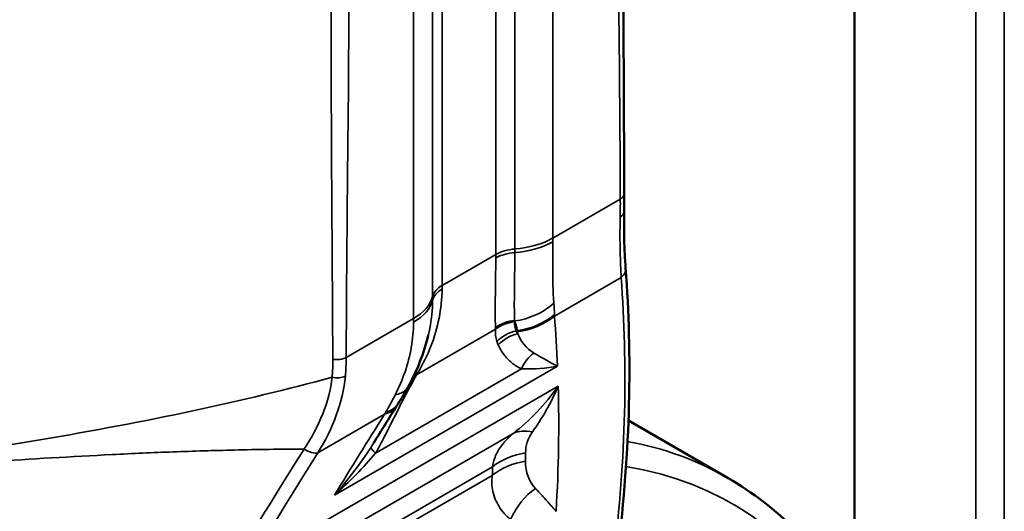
# Model space of a CAD drawing. Header units: millimetres. Extents: x 0 to 14369, y -869 to 2970.
# Tile 565 of 656: x 3824 to 3839, y 1394 to 1401. Entities that reach past the tile are written whole.
import ezdxf

# ---------------------------------------------------------------- set-up
doc = ezdxf.new("R2010")
doc.units = ezdxf.units.MM
doc.header["$LTSCALE"] = 10
doc.layers.add('Sichtbar (ISO)', color=7, linetype='Continuous', lineweight=50)
doc.layers.add('Sichtbar schmal (ISO)', color=7, linetype='Continuous', lineweight=35)

msp = doc.modelspace()

# ---------------------------------------------------------------- linework, layer by layer
at = {"layer": 'Sichtbar (ISO)'}
for p, q in [((3836.829, 1417.511), (3836.829, 1392.812)), ((3836.829, 1392.812), (3836.829, 1417.511)), ((3833.471, 1395.342), (3834.952, 1394.487)), ((3833.471, 1395.342), (3834.952, 1394.487))]:
    msp.add_line(p, q, dxfattribs=at)
msp.add_ellipse((3826.398, 1383.835), major_axis=(6.751, 11.693), ratio=0.57735, start_param=0.352979, end_param=0.352982, dxfattribs=at)
msp.add_ellipse((3826.398, 1383.835), major_axis=(6.751, 11.693), ratio=0.57735, start_param=0.352979, end_param=0.352982, dxfattribs=at)
for points in [[(3833.371, 1410.403), (3833.371, 1406.498), (3833.39, 1402.606), (3833.409, 1398.712)], [(3833.409, 1398.712), (3833.409, 1398.621), (3833.408, 1398.533), (3833.407, 1398.447)], [(3833.429, 1397.607), (3833.526, 1396.309), (3833.502, 1394.909), (3833.313, 1393.391)], [(3830.496, 1396.607), (3830.434, 1396.344), (3830.331, 1396.084), (3830.196, 1395.84)], [(3830.497, 1396.607), (3830.497, 1396.609), (3830.497, 1396.61), (3830.498, 1396.612)], [(3830.196, 1395.84), (3830.147, 1395.753), (3830.097, 1395.668), (3830.045, 1395.585)], [(3830.026, 1395.554), (3829.912, 1395.373), (3829.799, 1395.192), (3829.687, 1395.012)], [(3830.045, 1395.585), (3830.038, 1395.575), (3830.032, 1395.564), (3830.026, 1395.554)]]:
    msp.add_open_spline(points, degree=3, dxfattribs=at)
for points, knots in [([(3833.407, 1398.447), (3833.402, 1398.218), (3833.406, 1398.018), (3833.418, 1397.762), (3833.424, 1397.681), (3833.429, 1397.607)], [0, 0, 0, 0, 0.0898929, 0.0898929, 0.1390026, 0.1390026, 0.1390026, 0.1390026]), ([(3837.836, 1388.256), (3837.832, 1388.828), (3837.79, 1389.378), (3837.629, 1390.424), (3837.509, 1390.919), (3837.194, 1391.844), (3836.998, 1392.273), (3836.532, 1393.052), (3836.263, 1393.403), (3835.656, 1394.014), (3835.318, 1394.275), (3834.952, 1394.487)], [0.00654, 0.00654, 0.00654, 0.00654, 0.1623116, 0.1623116, 0.3180833, 0.3180833, 0.4738549, 0.4738549, 0.6296265, 0.6296265, 0.7853982, 0.7853982, 0.7853982, 0.7853982]), ([(3837.836, 1388.256), (3837.832, 1388.828), (3837.79, 1389.378), (3837.629, 1390.424), (3837.509, 1390.919), (3837.194, 1391.844), (3836.998, 1392.273), (3836.532, 1393.052), (3836.263, 1393.403), (3835.656, 1394.014), (3835.318, 1394.275), (3834.952, 1394.487)], [0.00654, 0.00654, 0.00654, 0.00654, 0.1623116, 0.1623116, 0.3180833, 0.3180833, 0.4738549, 0.4738549, 0.6296265, 0.6296265, 0.7853982, 0.7853982, 0.7853982, 0.7853982])]:
    msp.add_open_spline(points, degree=3, knots=knots, dxfattribs=at)
at = {"layer": 'Sichtbar schmal (ISO)'}
for p, q in [((3832.349, 1398.051), (3832.349, 1421.48)), ((3831.783, 1397.888), (3831.783, 1421.317)), ((3831.5, 1421.236), (3831.5, 1397.806)), ((3830.702, 1397.346), (3830.702, 1420.775)), ((3830.561, 1420.612), (3830.561, 1397.182)), ((3830.278, 1420.285), (3830.278, 1396.856)), ((3838.632, 1416.47), (3838.632, 1391.771)), ((3838.632, 1391.771), (3838.632, 1416.47)), ((3839.056, 1391.771), (3839.056, 1416.47)), ((3839.056, 1416.47), (3839.056, 1391.771)), ((3833.35, 1398.63), (3832.349, 1398.051)), ((3831.5, 1397.806), (3830.702, 1397.346)), ((3832.371, 1396.891), (3833.363, 1397.464)), ((3830.278, 1396.856), (3829.277, 1396.278)), ((3831.495, 1396.71), (3831.495, 1396.717)), ((3830.321, 1396.019), (3831.496, 1396.697)), ((3831.802, 1396.671), (3831.821, 1396.677)), ((3831.822, 1396.66), (3831.825, 1396.63)), ((3829.102, 1394.233), (3832.416, 1396.147)), ((3829.713, 1394.857), (3831.88, 1396.107)), ((3830.341, 1396.051), (3830.334, 1396.039)), ((3832.427, 1395.853), (3828.819, 1393.77)), ((3828.855, 1394.861), (3829.847, 1395.434)), ((3831.758, 1395.149), (3828.855, 1393.473)), ((3831.448, 1394.527), (3828.421, 1392.78)), ((3828.532, 1392.968), (3831.45, 1394.652))]:
    msp.add_line(p, q, dxfattribs=at)
for centre, major_axis, ratio, start_param, end_param in [((3833.207, 1398.451), (0.2, -0.004), 0.636054, 5.509734, 6.283206), ((3831.642, 1398.46), (-1, 0), 0.57735, 1.712693, 2.356195), ((3828.601, 1400.215), (-2.65, 4.59), 0.57735, 3.914216, 3.926991), ((3831.854, 1397.602), (-0.5, 0), 0.57735, 4.854286, 5.497787), ((3831.641, 1398.415), (-1, 0.011), 0.584733, 1.71915, 2.362651), ((3830.574, 1398.573), (-0.417, 2.503), 0.453592, 4.338599, 4.360638), ((3831.853, 1397.545), (-0.5, 0.006), 0.584696, 4.860753, 5.504256), ((3827.965, 1399.848), (2.5, -4.33), 0.57735, 0.772617, 0.785398), ((3831.056, 1397.142), (-0.5, 0), 0.57735, 5.497788, 6.141288), ((3831.056, 1397.084), (-0.5, 0.006), 0.584675, 5.504269, 6.147772), ((3827.167, 1399.387), (-2.5, 4.33), 0.57735, 3.914211, 3.926991), ((3829.571, 1397.264), (1, 0), 0.57735, 5.497787, 6.141288), ((3829.316, 1397.879), (-0.434, 2.532), 0.460684, 4.334128, 4.355908), ((3829.571, 1397.219), (1, -0.011), 0.584663, 5.504305, 6.147806), ((3826.53, 1399.02), (2.65, -4.59), 0.57735, 0.772625, 0.785398), ((3831.701, 1397.56), (-0.994, -0.109), 0.891379, 1.593439, 2.208953), ((3831.703, 1397.543), (-0.997, -0.079), 0.891022, 1.620568, 2.233209), ((3831.83, 1396.394), (-0.5, 0.002), 0.870781, 4.815698, 5.449888), ((3832.317, 1396.962), (0.495, 0.326), 0.640032, 2.690734, 3.036523), ((3831.862, 1396.229), (-0.449, -0.219), 0.881617, 4.429017, 5.089377), ((3831.884, 1396.188), (-0.428, -0.259), 0.874269, 4.349579, 5.026827), ((3832.233, 1395.927), (-0.145, -0.478), 0.787799, 3.939052, 4.572834), ((3776.504, 1452.491), (56.448, -56.448), 0.03592, 6.137999, 6.176702), ((3824.867, 1396.947), (3.904, -2.009), 0.785751, 0.313928, 0.388576), ((3829.122, 1396.093), (0.199, -0.018), 0.589403, 4.484401, 5.552567), ((3830.656, 1395.693), (-0.431, 0.254), 0.525076, 5.848761, 6.004115), ((3830.676, 1395.728), (-0.433, 0.251), 0.523396, 5.841954, 6.019865), ((3830.514, 1395.45), (-0.432, 0.251), 0.324761, 5.800704, 5.936081), ((3829.179, 1396.086), (0.847, -0.532), 0.481057, 5.862595, 6.283185), ((3829.197, 1396.115), (0.848, -0.53), 0.469012, 5.858317, 6.283185), ((3830.468, 1395.371), (-0.435, 0.247), 0.281937, 5.781205, 5.943343), ((3832.321, 1394.33), (-0.627, 0.779), 0.560809, 5.692038, 6.148824), ((3828.202, 1382.795), (-6.75, -11.691), 0.57735, 3.555199, 3.555268), ((3828.202, 1382.795), (6.75, 11.691), 0.57735, 0.413607, 0.413675), ((3828.202, 1382.795), (6.75, 11.691), 0.57735, 0, 0.202426), ((3828.202, 1382.795), (6.75, 11.691), 0.57735, 0, 0.202426), ((3719.073, 1436.654), (111.072, -40.707), 0.205251, 6.202042, 6.237433), ((3659.953, 1460.676), (-170.479, 64.595), 0.150093, 3.061145, 3.090428), ((3830.066, 1394.677), (-0.419, 0.272), 0.134065, 0.029239, 0.663012), ((3832.118, 1394), (-1, 0.01), 0.874392, 4.898702, 5.453513), ((3784.381, 1357.579), (44.647, 45.801), 0.357936, 5.920669, 5.924714), ((3832.117, 1393.876), (-1, 0.016), 0.87306, 4.904049, 5.45886), ((3784.281, 1357.676), (44.279, 45.424), 0.357936, 5.920669, 5.924714), ((3828.414, 1382.673), (6.6, 11.432), 0.57735, 5.466682, 6.500629), ((3828.414, 1382.673), (6.6, 11.432), 0.57735, 5.466682, 6.500629), ((3828.202, 1382.795), (-6.75, -11.691), 0.57735, 3.824135, 3.824144), ((3828.202, 1382.795), (6.75, 11.692), 0.57735, 0.682542, 0.682551), ((3832.424, 1393.512), (-0.34, -0.94), 0.790136, 3.994459, 4.61361), ((3828.414, 1382.673), (6.25, 10.825), 0.57735, 0.420047, 0.420076), ((3828.414, 1382.673), (-6.25, -10.825), 0.57735, 3.56164, 3.561669)]:
    msp.add_ellipse(centre, major_axis=major_axis, ratio=ratio, start_param=start_param, end_param=end_param, dxfattribs=at)
for points, knots in [([(3833.35, 1398.63), (3833.348, 1399.116), (3833.343, 1399.846), (3833.336, 1400.696), (3833.331, 1401.181), (3833.326, 1401.666), (3833.321, 1402.151), (3833.316, 1402.637), (3833.314, 1403.001), (3833.312, 1403.367), (3833.312, 1403.854), (3833.312, 1404.465), (3833.312, 1405.197), (3833.312, 1406.173), (3833.312, 1407.882), (3833.312, 1409.346), (3833.312, 1410.322)], [0, 0, 0, 0, 0.125, 0.1875, 0.21875, 0.25, 0.3125, 0.34375, 0.375, 0.40625, 0.4375, 0.5, 0.5625, 0.625, 0.75, 1, 1, 1, 1]), ([(3829.053, 1401.292), (3829.053, 1401.296), (3829.053, 1401.299), (3829.053, 1401.302), (3829.053, 1401.339), (3829.053, 1401.377), (3829.053, 1401.414), (3829.054, 1401.658), (3829.054, 1401.902), (3829.054, 1402.146), (3829.054, 1402.39), (3829.054, 1402.634), (3829.054, 1402.878), (3829.054, 1402.911), (3829.054, 1402.944), (3829.054, 1402.976), (3829.054, 1403.188), (3829.054, 1403.399), (3829.054, 1403.61), (3829.054, 1403.957), (3829.054, 1404.304), (3829.054, 1404.651), (3829.054, 1404.792), (3829.054, 1404.933), (3829.054, 1405.075), (3829.054, 1406.051), (3829.053, 1407.027), (3829.053, 1408.003)], [0, 0, 0, 0, 0.001437, 0.001437, 0.001437, 0.018149, 0.018149, 0.018149, 0.127244, 0.127244, 0.127244, 0.236338, 0.236338, 0.236338, 0.250966, 0.250966, 0.250966, 0.345433, 0.345433, 0.345433, 0.500434, 0.500434, 0.500434, 0.563622, 0.563622, 0.563622, 1, 1, 1, 1]), ([(3829.315, 1408.014), (3829.315, 1407.038), (3829.314, 1405.573), (3829.314, 1403.865), (3829.315, 1402.889), (3829.314, 1402.157), (3829.315, 1401.547), (3829.314, 1401.058), (3829.313, 1400.692), (3829.311, 1400.324), (3829.306, 1399.833), (3829.3, 1399.342), (3829.295, 1398.851), (3829.291, 1398.36), (3829.283, 1397.502), (3829.279, 1396.767), (3829.277, 1396.278)], [0, 0, 0, 0, 0.25, 0.375, 0.4375, 0.5, 0.5625, 0.59375, 0.625, 0.65625, 0.6875, 0.75, 0.78125, 0.8125, 0.875, 1, 1, 1, 1]), ([(3829.077, 1396.249), (3829.077, 1396.358), (3829.076, 1396.467), (3829.076, 1396.576), (3829.075, 1396.696), (3829.074, 1396.817), (3829.074, 1396.938), (3829.073, 1397.058), (3829.072, 1397.179), (3829.071, 1397.3), (3829.071, 1397.42), (3829.07, 1397.541), (3829.069, 1397.662), (3829.069, 1397.682), (3829.069, 1397.703), (3829.069, 1397.724), (3829.068, 1397.824), (3829.068, 1397.924), (3829.067, 1398.024), (3829.066, 1398.145), (3829.065, 1398.266), (3829.064, 1398.387), (3829.064, 1398.412), (3829.064, 1398.437), (3829.064, 1398.462), (3829.063, 1398.586), (3829.062, 1398.709), (3829.061, 1398.832), (3829.061, 1398.926), (3829.06, 1399.019), (3829.06, 1399.113), (3829.059, 1399.143), (3829.059, 1399.173), (3829.059, 1399.203), (3829.058, 1399.415), (3829.057, 1399.627), (3829.056, 1399.84), (3829.056, 1399.874), (3829.056, 1399.909), (3829.055, 1399.943), (3829.055, 1400.067), (3829.054, 1400.19), (3829.054, 1400.313), (3829.054, 1400.398), (3829.054, 1400.482), (3829.054, 1400.567), (3829.054, 1400.605), (3829.053, 1400.643), (3829.053, 1400.681), (3829.053, 1400.804), (3829.053, 1400.926), (3829.053, 1401.048), (3829.053, 1401.13), (3829.053, 1401.211), (3829.053, 1401.292)], [0, 0, 0, 0, 0.064883, 0.064883, 0.064883, 0.136772, 0.136772, 0.136772, 0.20863, 0.20863, 0.20863, 0.280457, 0.280457, 0.280457, 0.29267, 0.29267, 0.29267, 0.352262, 0.352262, 0.352262, 0.424059, 0.424059, 0.424059, 0.439005, 0.439005, 0.439005, 0.512172, 0.512172, 0.512172, 0.567602, 0.567602, 0.567602, 0.58534, 0.58534, 0.58534, 0.711163, 0.711163, 0.711163, 0.731675, 0.731675, 0.731675, 0.804842, 0.804842, 0.804842, 0.855289, 0.855289, 0.855289, 0.87801, 0.87801, 0.87801, 0.951177, 0.951177, 0.951177, 1, 1, 1, 1]), ([(3833.35, 1398.63), (3833.374, 1398.644), (3833.394, 1398.663), (3833.403, 1398.683), (3833.407, 1398.693), (3833.409, 1398.702), (3833.409, 1398.712)], [0, 0, 0, 0, 0.4993892, 0.4993892, 0.4993892, 0.725237, 0.725237, 0.725237, 0.725237]), ([(3831.783, 1397.835), (3831.782, 1397.692), (3831.78, 1397.559), (3831.778, 1397.435), (3831.777, 1397.312), (3831.776, 1397.199), (3831.775, 1397.097), (3831.775, 1396.996), (3831.775, 1396.906), (3831.78, 1396.827)], [0, 0, 0, 0, 0.333333, 0.333333, 0.333333, 0.666667, 0.666667, 0.666667, 1, 1, 1, 1]), ([(3833.429, 1397.607), (3833.43, 1397.591), (3833.429, 1397.574), (3833.425, 1397.558), (3833.416, 1397.521), (3833.392, 1397.487), (3833.363, 1397.464)], [0.2800636, 0.2800636, 0.2800636, 0.2800636, 0.5, 0.5, 0.5, 1, 1, 1, 1]), ([(3830.498, 1396.612), (3830.505, 1396.644), (3830.512, 1396.676), (3830.518, 1396.708), (3830.545, 1396.846), (3830.559, 1396.986), (3830.561, 1397.129)], [0.5889068, 0.5889068, 0.5889068, 0.5889068, 0.6666667, 0.6666667, 0.6666667, 1, 1, 1, 1]), ([(3832.363, 1397.082), (3832.285, 1397.014), (3832.193, 1396.955), (3832.094, 1396.91), (3831.994, 1396.865), (3831.887, 1396.834), (3831.78, 1396.82)], [0, 0, 0, 0, 0.5, 0.5, 0.5, 1, 1, 1, 1]), ([(3831.78, 1396.806), (3831.779, 1396.809), (3831.78, 1396.811), (3831.781, 1396.813), (3831.781, 1396.816), (3831.78, 1396.818), (3831.78, 1396.82)], [0.0000002, 0.0000002, 0.0000002, 0.0000002, 0.5, 0.5, 0.5, 1, 1, 1, 1]), ([(3831.821, 1396.677), (3831.818, 1396.691), (3831.814, 1396.705), (3831.811, 1396.719), (3831.808, 1396.734), (3831.805, 1396.748), (3831.8, 1396.763), (3831.795, 1396.778), (3831.788, 1396.792), (3831.78, 1396.806)], [0, 0, 0, 0, 0.3333333, 0.3333333, 0.3333333, 0.6666667, 0.6666667, 0.6666667, 0.9998532, 0.9998532, 0.9998532, 0.9998532]), ([(3829.077, 1396.249), (3829.11, 1396.244), (3829.148, 1396.243), (3829.184, 1396.248), (3829.219, 1396.253), (3829.252, 1396.264), (3829.277, 1396.278)], [0, 0, 0, 0, 0.50042, 0.50042, 0.50042, 1, 1, 1, 1]), ([(3830.005, 1395.721), (3830.068, 1395.734), (3830.12, 1395.758), (3830.157, 1395.792), (3830.173, 1395.806), (3830.186, 1395.823), (3830.196, 1395.84)], [0, 0, 0, 0, 0.5, 0.5, 0.5, 0.7147985, 0.7147985, 0.7147985, 0.7147985]), ([(3828.653, 1394.918), (3828.306, 1394.916), (3827.959, 1394.911), (3827.612, 1394.903), (3827.461, 1394.899), (3827.309, 1394.895), (3827.158, 1394.891), (3827.006, 1394.886), (3826.855, 1394.881), (3826.704, 1394.875), (3826.553, 1394.87), (3826.402, 1394.864), (3826.251, 1394.857), (3826.101, 1394.85), (3825.95, 1394.843), (3825.8, 1394.836), (3825.197, 1394.805), (3824.597, 1394.77), (3823.996, 1394.732), (3823.41, 1394.694), (3822.825, 1394.655), (3822.239, 1394.613)], [0, 0, 0, 0, 0.16086, 0.16086, 0.16086, 0.231345, 0.231345, 0.231345, 0.301831, 0.301831, 0.301831, 0.372316, 0.372316, 0.372316, 0.442802, 0.442802, 0.442802, 0.724744, 0.724744, 0.724744, 1, 1, 1, 1]), ([(3828.653, 1394.918), (3828.685, 1394.896), (3828.726, 1394.878), (3828.763, 1394.868), (3828.799, 1394.857), (3828.832, 1394.855), (3828.855, 1394.861)], [0, 0, 0, 0, 0.5, 0.5, 0.5, 1, 1, 1, 1]), ([(3831.718, 1393.873), (3831.649, 1393.928), (3831.536, 1394.057), (3831.443, 1394.288), (3831.436, 1394.447), (3831.448, 1394.527)], [0, 0, 0, 0, 0.3333333, 0.6666667, 0.9999996, 0.9999996, 0.9999996, 0.9999996]), ([(3832.088, 1394.333), (3832.122, 1394.297), (3832.155, 1394.261), (3832.187, 1394.227), (3832.205, 1394.207), (3832.222, 1394.189), (3832.239, 1394.17), (3832.252, 1394.156), (3832.264, 1394.142), (3832.277, 1394.128), (3832.285, 1394.119), (3832.293, 1394.11), (3832.301, 1394.101), (3832.307, 1394.094), (3832.313, 1394.087), (3832.319, 1394.08), (3832.324, 1394.075), (3832.329, 1394.069), (3832.334, 1394.064), (3832.338, 1394.059), (3832.342, 1394.055), (3832.346, 1394.05), (3832.35, 1394.046), (3832.354, 1394.041), (3832.357, 1394.037), (3832.361, 1394.033), (3832.364, 1394.029), (3832.367, 1394.026), (3832.37, 1394.022), (3832.374, 1394.018), (3832.377, 1394.015), (3832.379, 1394.012), (3832.382, 1394.009), (3832.385, 1394.006), (3832.387, 1394.003), (3832.389, 1394), (3832.391, 1393.998), (3832.393, 1393.996), (3832.394, 1393.995), (3832.395, 1393.993)], [0, 0, 0, 0, 0.2873525, 0.2873525, 0.2873525, 0.4489045, 0.4489045, 0.4489045, 0.5729431, 0.5729431, 0.5729431, 0.6555368, 0.6555368, 0.6555368, 0.7182483, 0.7182483, 0.7182483, 0.7698159, 0.7698159, 0.7698159, 0.8149689, 0.8149689, 0.8149689, 0.8557926, 0.8557926, 0.8557926, 0.8934792, 0.8934792, 0.8934792, 0.9281865, 0.9281865, 0.9281865, 0.9592757, 0.9592757, 0.9592757, 0.9851994, 0.9851994, 0.9851994, 1, 1, 1, 1])]:
    msp.add_open_spline(points, degree=3, knots=knots, dxfattribs=at)
for points in [[(3833.348, 1398.359), (3833.35, 1398.447), (3833.351, 1398.537), (3833.35, 1398.63)], [(3833.363, 1397.464), (3833.351, 1397.687), (3833.339, 1397.979), (3833.348, 1398.359)], [(3832.348, 1397.996), (3832.347, 1397.87), (3832.346, 1397.633), (3832.348, 1397.326), (3832.356, 1397.157), (3832.363, 1397.082)], [(3831.5, 1397.754), (3831.498, 1397.608), (3831.495, 1397.336), (3831.49, 1396.985), (3831.492, 1396.799), (3831.495, 1396.717)], [(3833.248, 1393.286), (3833.436, 1394.792), (3833.459, 1396.177), (3833.363, 1397.464)], [(3830.341, 1396.051), (3830.417, 1396.178), (3830.546, 1396.44), (3830.67, 1396.859), (3830.7, 1397.147), (3830.702, 1397.294)], [(3832.363, 1397.082), (3832.369, 1397.025), (3832.371, 1396.969), (3832.371, 1396.914)], [(3832.371, 1396.914), (3832.371, 1396.906), (3832.371, 1396.899), (3832.371, 1396.891)], [(3832.371, 1396.891), (3832.391, 1396.647), (3832.406, 1396.399), (3832.416, 1396.147)], [(3830.005, 1395.721), (3830.062, 1395.833), (3830.16, 1396.062), (3830.253, 1396.425), (3830.276, 1396.674), (3830.278, 1396.801)], [(3831.78, 1396.82), (3831.677, 1396.811), (3831.572, 1396.77), (3831.495, 1396.71)], [(3831.496, 1396.697), (3831.496, 1396.701), (3831.495, 1396.705), (3831.495, 1396.71)], [(3831.78, 1396.806), (3831.677, 1396.797), (3831.572, 1396.757), (3831.496, 1396.697)], [(3831.78, 1396.82), (3831.78, 1396.821), (3831.78, 1396.822), (3831.78, 1396.825), (3831.78, 1396.826), (3831.78, 1396.827)], [(3831.517, 1396.517), (3831.498, 1396.573), (3831.491, 1396.634), (3831.496, 1396.697)], [(3831.802, 1396.671), (3831.809, 1396.657), (3831.816, 1396.643), (3831.825, 1396.63)], [(3831.821, 1396.677), (3831.822, 1396.671), (3831.822, 1396.666), (3831.822, 1396.66)], [(3831.825, 1396.63), (3831.874, 1396.514), (3831.956, 1396.409), (3832.064, 1396.344)], [(3831.537, 1396.464), (3831.529, 1396.481), (3831.523, 1396.499), (3831.517, 1396.517)], [(3831.88, 1396.107), (3831.829, 1396.132), (3831.733, 1396.192), (3831.615, 1396.316), (3831.559, 1396.413), (3831.537, 1396.464)], [(3829.277, 1396.278), (3829.276, 1396.185), (3829.272, 1396.093), (3829.264, 1396.001)], [(3832.416, 1396.147), (3832.253, 1396.118), (3832.074, 1396.104), (3831.88, 1396.107)], [(3822.243, 1394.672), (3823.106, 1394.79), (3824.763, 1395.049), (3827.028, 1395.47), (3828.413, 1395.808), (3829.067, 1395.983)], [(3828.653, 1394.918), (3828.875, 1395.256), (3829.027, 1395.619), (3829.067, 1395.983)], [(3829.264, 1396.001), (3829.228, 1395.609), (3829.078, 1395.221), (3828.855, 1394.861)], [(3830.321, 1396.019), (3830.272, 1395.93), (3830.221, 1395.835), (3830.169, 1395.738)], [(3830.288, 1396.018), (3830.301, 1396.026), (3830.317, 1396.034), (3830.334, 1396.039)], [(3830.334, 1396.039), (3830.33, 1396.032), (3830.325, 1396.025), (3830.321, 1396.019)], [(3831.758, 1395.149), (3832.007, 1395.343), (3832.233, 1395.58), (3832.427, 1395.853)], [(3832.427, 1395.853), (3832.32, 1395.601), (3832.191, 1395.374), (3832.044, 1395.173)], [(3832.427, 1395.853), (3832.444, 1395.255), (3832.435, 1394.636), (3832.395, 1393.993)], [(3829.867, 1395.468), (3829.915, 1395.55), (3829.961, 1395.634), (3830.005, 1395.721)], [(3830.169, 1395.738), (3830.153, 1395.708), (3830.137, 1395.677), (3830.121, 1395.646)], [(3830.121, 1395.646), (3830.074, 1395.555), (3829.983, 1395.374), (3829.848, 1395.104), (3829.759, 1394.937), (3829.713, 1394.857)], [(3829.102, 1394.233), (3829.347, 1394.633), (3829.595, 1395.033), (3829.847, 1395.434)], [(3829.847, 1395.434), (3829.854, 1395.445), (3829.86, 1395.457), (3829.867, 1395.468)], [(3831.758, 1395.149), (3831.705, 1395.104), (3831.608, 1395.01), (3831.499, 1394.844), (3831.46, 1394.719), (3831.45, 1394.652)], [(3832.044, 1395.173), (3831.973, 1395.076), (3831.943, 1394.967), (3831.942, 1394.861)], [(3829.646, 1394.947), (3829.66, 1394.969), (3829.673, 1394.99), (3829.687, 1395.012)], [(3824.998, 1388.713), (3826.093, 1390.736), (3827.329, 1392.816), (3828.653, 1394.918)], [(3828.855, 1394.861), (3827.539, 1392.76), (3826.314, 1390.68), (3825.231, 1388.657)], [(3831.94, 1394.736), (3831.938, 1394.577), (3831.998, 1394.429), (3832.088, 1394.333)]]:
    msp.add_open_spline(points, degree=3, dxfattribs=at)

doc.saveas('drawing.dxf')
